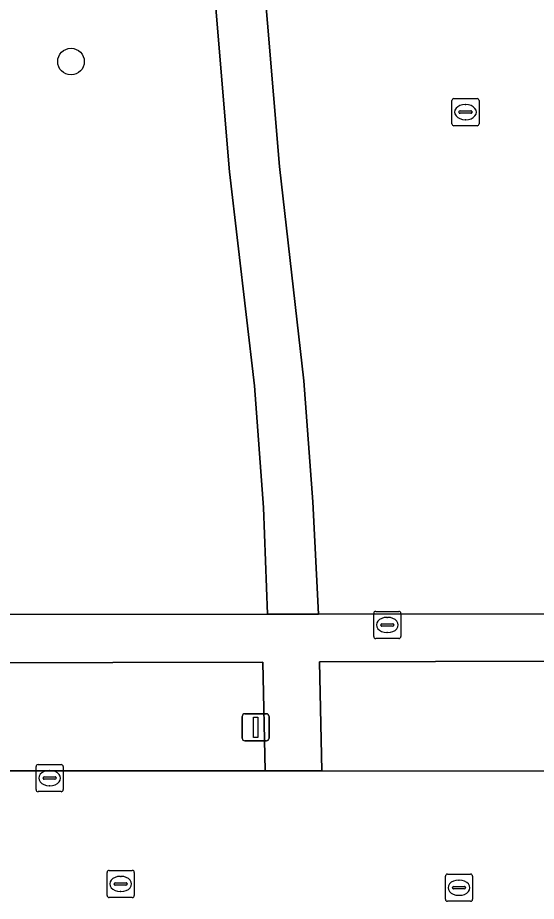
# Model space of a CAD drawing. Extents: x 161477 to 163040, y 383680 to 384871.
# Drawn here: x 162020.53 to 162039.63, y 384500.23 to 384532.78 of the extents above; entities that cross this region are included whole.
import ezdxf

# ---------------------------------------------------------------- set-up
doc = ezdxf.new("R2010")
doc.units = 0
for name, color, linetype in [('IMGEO_Berm_groen', 7, 'Continuous'), ('IMGEO_Boom', 7, 'Continuous'), ('IMGEO_Groenvoorziening', 7, 'Continuous'), ('IMGEO_Kolk', 7, 'Continuous'), ('IMGEO_Lichtmast', 7, 'Continuous'), ('IMGEO_Rijbaan_lokaal_open', 7, 'Continuous'), ('IMGEO_Rioolput', 7, 'Continuous'), ('IMGEO_Voetpad_gesloten', 7, 'Continuous'), ('IMGEO_Voetpad_open', 7, 'Continuous')]:
    doc.layers.add(name, color=color, linetype=linetype)

msp = doc.modelspace()

# ---------------------------------------------------------------- linework, layer by layer
at = {"layer": 'IMGEO_Berm_groen'}
for points in [[(162057.722, 384507.556), (162057.709, 384509.083), (162048.624, 384509.085), (162044.445, 384509.085), (162031.643, 384509.049), (162031.727, 384505.03), (162052.452, 384505.019), (162052.815, 384505.019), (162057.448, 384505.02), (162057.441, 384505.255), (162057.426, 384505.804)], [(162029.553, 384509.043), (162012.979, 384508.997), (161986.883, 384509.022), (161964.211, 384509.028), (161964.194, 384505.054), (161984.616, 384505.056), (162008.121, 384505.042), (162029.637, 384505.031)]]:
    msp.add_lwpolyline(points, close=True, dxfattribs=at)
at = {"layer": 'IMGEO_Boom'}
msp.add_circle((162022.49, 384531.16), 0.489, dxfattribs=at)
at = {"layer": 'IMGEO_Groenvoorziening'}
for points in [[(161964.228, 384510.848), (161991.389, 384510.799), (162012.843, 384510.796), (162029.73, 384510.808), (162029.579, 384514.735), (162029.252, 384519.219), (162028.322, 384527.094), (162027.668, 384535.051), (162027.762, 384541.646), (162028.531, 384547.881), (162029.721, 384552.842), (162031.94, 384559.584), (162034.419, 384564.678), (162036.408, 384568.079), (162036.993, 384569.093), (162038.386, 384570.922), (162039.932, 384572.552), (162044.268, 384576.754), (162048.445, 384580.536), (162051.819, 384583.759), (162055.011, 384587.438), (162057.606, 384590.993), (162059.908, 384594.63)], [(162029.512, 384535.233), (162030.164, 384527.301), (162031.061, 384519.399), (162031.391, 384514.945), (162031.606, 384510.809), (162043.502, 384510.817), (162048.846, 384510.835), (162057.837, 384510.867), (162057.876, 384512.891), (162051.523, 384512.899), (162051.53, 384514.161), (162045.829, 384514.093), (162042.425, 384514.052), (162042.21, 384520.937), (162042.219, 384522.166), (162042.598, 384526.639), (162042.997, 384541.538)]]:
    msp.add_lwpolyline(points, dxfattribs=at)
at = {"layer": 'IMGEO_Kolk'}
for p, q in [((162021.202, 384504.343), (162021.202, 384505.195)), ((162021.277, 384505.269), (162022.129, 384505.269)), ((162022.203, 384505.195), (162022.203, 384504.343)), ((162021.69, 384505.049), (162021.715, 384505.049)), ((162021.461, 384504.763), (162021.461, 384504.775)), ((162021.899, 384504.726), (162021.501, 384504.726)), ((162021.504, 384504.812), (162021.902, 384504.812)), ((162021.945, 384504.775), (162021.945, 384504.763)), ((162022.129, 384504.269), (162021.277, 384504.269)), ((162021.713, 384504.489), (162021.688, 384504.489))]:
    msp.add_line(p, q, dxfattribs=at)
for points in [[(162021.202, 384504.343), (162021.202, 384505.195)], [(162021.277, 384505.269), (162022.129, 384505.269)], [(162022.203, 384505.195), (162022.203, 384504.343)], [(162022.129, 384504.269), (162021.277, 384504.269)]]:
    msp.add_lwpolyline(points, dxfattribs=at)
for centre, radius, start, end in [((162021.279, 384505.193), 0.0765, 91.552, 178.448), ((162021.279, 384505.193), 0.0765, 91.552, 178.448), ((162022.127, 384505.193), 0.0765, 1.552, 88.448), ((162022.127, 384505.193), 0.0765, 1.552, 88.448), ((162021.501, 384504.772), 0.0403, 85.8775, 175.7526), ((162021.498, 384504.762), 0.0366, 178.938, 274.7102), ((162021.902, 384504.769), 0.043, 264.8664, 352.4533), ((162021.906, 384504.774), 0.0386, 1.7309, 96.639), ((162021.279, 384504.345), 0.0765, 181.552, 268.448), ((162021.279, 384504.345), 0.0765, 181.552, 268.448), ((162022.127, 384504.345), 0.0765, 271.552, 358.448), ((162022.127, 384504.345), 0.0765, 271.552, 358.448)]:
    msp.add_arc(centre, radius, start, end, dxfattribs=at)
for centre, major_axis, ratio, start_param, end_param in [((162021.689, 384504.769), (-0.387, 0.002), 0.722429, 4.712389, 7.853982), ((162021.714, 384504.769), (-0.39, 0.002), 0.717154, 1.570796, 4.712389)]:
    msp.add_ellipse(centre, major_axis=major_axis, ratio=ratio, start_param=start_param, end_param=end_param, dxfattribs=at)
at = {"layer": 'IMGEO_Lichtmast'}
for p, q in [((162028.895, 384507.14), (162029.685, 384507.14)), ((162029.685, 384507.14), (162028.895, 384507.14)), ((162028.795, 384506.24), (162028.795, 384507.04)), ((162028.795, 384507.04), (162028.795, 384506.24)), ((162029.785, 384507.04), (162029.785, 384506.24)), ((162029.785, 384506.24), (162029.785, 384507.04)), ((162029.685, 384506.14), (162028.895, 384506.14)), ((162028.895, 384506.14), (162029.685, 384506.14))]:
    msp.add_line(p, q, dxfattribs=at)
msp.add_lwpolyline([(162029.215, 384507.015), (162029.365, 384507.015), (162029.365, 384506.265), (162029.215, 384506.265), (162029.215, 384507.015)], dxfattribs=at)
for centre, start, end in [((162028.895, 384507.04), 90, 180), ((162028.895, 384507.04), 90, 180), ((162029.685, 384507.04), 0, 90), ((162029.685, 384507.04), 360, 90), ((162028.895, 384506.24), 180, 270), ((162028.895, 384506.24), 180, 270), ((162029.685, 384506.24), 270, 0), ((162029.685, 384506.24), 270, 0)]:
    msp.add_arc(centre, 0.1, start, end, dxfattribs=at)
at = {"layer": 'IMGEO_Rijbaan_lokaal_open'}
msp.add_lwpolyline([(162063.342, 384505.022), (162058.36, 384505.021), (162057.862, 384505.02), (162057.448, 384505.02), (162052.815, 384505.019), (162052.452, 384505.019), (162031.727, 384505.03), (162029.637, 384505.031), (162008.121, 384505.042), (161984.616, 384505.056), (161964.194, 384505.054)], dxfattribs=at)
at = {"layer": 'IMGEO_Rioolput'}
for p, q in [((162036.519, 384528.874), (162036.519, 384529.726)), ((162036.594, 384529.8), (162037.446, 384529.8)), ((162037.007, 384529.58), (162037.032, 384529.58)), ((162037.52, 384529.726), (162037.52, 384528.874)), ((162036.778, 384529.294), (162036.778, 384529.306)), ((162037.216, 384529.257), (162036.818, 384529.257)), ((162036.821, 384529.343), (162037.219, 384529.343)), ((162037.262, 384529.306), (162037.262, 384529.294)), ((162037.03, 384529.02), (162037.005, 384529.02)), ((162037.446, 384528.8), (162036.594, 384528.8)), ((162033.639, 384509.984), (162033.639, 384510.836)), ((162033.714, 384510.91), (162034.566, 384510.91)), ((162034.64, 384510.836), (162034.64, 384509.984)), ((162033.898, 384510.404), (162033.898, 384510.416)), ((162033.941, 384510.453), (162034.339, 384510.453)), ((162034.127, 384510.69), (162034.152, 384510.69)), ((162034.382, 384510.416), (162034.382, 384510.404)), ((162034.336, 384510.367), (162033.938, 384510.367)), ((162034.15, 384510.13), (162034.125, 384510.13)), ((162034.566, 384509.91), (162033.714, 384509.91)), ((162023.819, 384500.444), (162023.819, 384501.296)), ((162023.894, 384501.37), (162024.746, 384501.37)), ((162024.82, 384501.296), (162024.82, 384500.444)), ((162024.307, 384501.15), (162024.332, 384501.15)), ((162036.279, 384500.304), (162036.279, 384501.156)), ((162036.354, 384501.23), (162037.206, 384501.23)), ((162036.767, 384501.01), (162036.792, 384501.01)), ((162037.28, 384501.156), (162037.28, 384500.304)), ((162024.078, 384500.864), (162024.078, 384500.876)), ((162024.516, 384500.827), (162024.118, 384500.827)), ((162024.121, 384500.913), (162024.519, 384500.913)), ((162024.562, 384500.876), (162024.562, 384500.864)), ((162036.538, 384500.724), (162036.538, 384500.736)), ((162036.976, 384500.687), (162036.578, 384500.687)), ((162036.581, 384500.773), (162036.979, 384500.773)), ((162037.022, 384500.736), (162037.022, 384500.724)), ((162024.746, 384500.37), (162023.894, 384500.37)), ((162024.33, 384500.59), (162024.305, 384500.59)), ((162036.79, 384500.45), (162036.765, 384500.45)), ((162037.206, 384500.23), (162036.354, 384500.23))]:
    msp.add_line(p, q, dxfattribs=at)
for points in [[(162036.519, 384528.874), (162036.519, 384529.726)], [(162036.594, 384529.8), (162037.446, 384529.8)], [(162037.52, 384529.726), (162037.52, 384528.874)], [(162037.446, 384528.8), (162036.594, 384528.8)], [(162033.639, 384509.984), (162033.639, 384510.836)], [(162033.714, 384510.91), (162034.566, 384510.91)], [(162034.64, 384510.836), (162034.64, 384509.984)], [(162034.566, 384509.91), (162033.714, 384509.91)], [(162023.819, 384500.444), (162023.819, 384501.296)], [(162023.894, 384501.37), (162024.746, 384501.37)], [(162024.82, 384501.296), (162024.82, 384500.444)], [(162036.279, 384500.304), (162036.279, 384501.156)], [(162036.354, 384501.23), (162037.206, 384501.23)], [(162037.28, 384501.156), (162037.28, 384500.304)], [(162024.746, 384500.37), (162023.894, 384500.37)], [(162037.206, 384500.23), (162036.354, 384500.23)]]:
    msp.add_lwpolyline(points, dxfattribs=at)
for centre, radius, start, end in [((162036.596, 384529.724), 0.0765, 91.552, 178.448), ((162036.596, 384529.724), 0.0765, 91.552, 178.448), ((162037.444, 384529.724), 0.0765, 1.552, 88.448), ((162037.444, 384529.724), 0.0765, 1.552, 88.448), ((162036.818, 384529.303), 0.0403, 85.8775, 175.7526), ((162036.815, 384529.293), 0.0366, 178.938, 274.7102), ((162037.219, 384529.3), 0.043, 264.8664, 352.4533), ((162037.223, 384529.305), 0.0386, 1.7309, 96.639), ((162036.596, 384528.876), 0.0765, 181.552, 268.448), ((162036.596, 384528.876), 0.0765, 181.552, 268.448), ((162037.444, 384528.876), 0.0765, 271.552, 358.448), ((162037.444, 384528.876), 0.0765, 271.552, 358.448), ((162033.716, 384510.834), 0.0765, 91.552, 178.448), ((162033.716, 384510.834), 0.0765, 91.552, 178.448), ((162034.564, 384510.834), 0.0765, 1.552, 88.448), ((162034.564, 384510.834), 0.0765, 1.552, 88.448), ((162033.938, 384510.413), 0.0403, 85.8775, 175.7526), ((162033.935, 384510.403), 0.0366, 178.938, 274.7102), ((162034.339, 384510.41), 0.043, 264.8664, 352.4533), ((162034.343, 384510.415), 0.0386, 1.7309, 96.639), ((162033.716, 384509.986), 0.0765, 181.552, 268.448), ((162033.716, 384509.986), 0.0765, 181.552, 268.448), ((162034.564, 384509.986), 0.0765, 271.552, 358.448), ((162034.564, 384509.986), 0.0765, 271.552, 358.448), ((162023.896, 384501.294), 0.0765, 91.552, 178.448), ((162023.896, 384501.294), 0.0765, 91.552, 178.448), ((162024.744, 384501.294), 0.0765, 1.552, 88.448), ((162024.744, 384501.294), 0.0765, 1.552, 88.448), ((162036.356, 384501.154), 0.0765, 91.552, 178.448), ((162036.356, 384501.154), 0.0765, 91.552, 178.448), ((162037.204, 384501.154), 0.0765, 1.552, 88.448), ((162037.204, 384501.154), 0.0765, 1.552, 88.448), ((162024.118, 384500.873), 0.0403, 85.8775, 175.7526), ((162024.115, 384500.863), 0.0366, 178.938, 274.7102), ((162024.519, 384500.87), 0.043, 264.8664, 352.4533), ((162024.523, 384500.875), 0.0386, 1.7309, 96.639), ((162036.578, 384500.733), 0.0403, 85.8775, 175.7526), ((162036.575, 384500.723), 0.0366, 178.938, 274.7102), ((162036.979, 384500.73), 0.043, 264.8664, 352.4533), ((162036.983, 384500.735), 0.0386, 1.7309, 96.639), ((162023.896, 384500.446), 0.0765, 181.552, 268.448), ((162023.896, 384500.446), 0.0765, 181.552, 268.448), ((162024.744, 384500.446), 0.0765, 271.552, 358.448), ((162024.744, 384500.446), 0.0765, 271.552, 358.448), ((162036.356, 384500.306), 0.0765, 181.552, 268.448), ((162036.356, 384500.306), 0.0765, 181.552, 268.448), ((162037.204, 384500.306), 0.0765, 271.552, 358.448), ((162037.204, 384500.306), 0.0765, 271.552, 358.448)]:
    msp.add_arc(centre, radius, start, end, dxfattribs=at)
for centre, major_axis, ratio, start_param, end_param in [((162037.006, 384529.3), (-0.387, 0.002), 0.722429, 4.712389, 7.853982), ((162037.031, 384529.3), (-0.39, 0.002), 0.717154, 1.570796, 4.712389), ((162034.126, 384510.41), (-0.387, 0.002), 0.722429, 4.712389, 7.853982), ((162034.151, 384510.41), (-0.39, 0.002), 0.717154, 1.570796, 4.712389), ((162024.306, 384500.87), (-0.387, 0.002), 0.722429, 4.712389, 7.853982), ((162024.331, 384500.87), (-0.39, 0.002), 0.717154, 1.570796, 4.712389), ((162036.766, 384500.73), (-0.387, 0.002), 0.722429, 4.712389, 7.853982), ((162036.791, 384500.73), (-0.39, 0.002), 0.717154, 1.570796, 4.712389)]:
    msp.add_ellipse(centre, major_axis=major_axis, ratio=ratio, start_param=start_param, end_param=end_param, dxfattribs=at)
at = {"layer": 'IMGEO_Voetpad_gesloten'}
msp.add_lwpolyline([(162036.408, 384568.079), (162034.419, 384564.678), (162031.94, 384559.584), (162029.721, 384552.842), (162028.531, 384547.881), (162027.762, 384541.646), (162027.668, 384535.051), (162028.322, 384527.094), (162029.252, 384519.219), (162029.579, 384514.735), (162029.73, 384510.808), (162031.606, 384510.809), (162031.391, 384514.945), (162031.061, 384519.399), (162030.164, 384527.301), (162029.512, 384535.233), (162029.57, 384541.555), (162030.321, 384547.568), (162031.476, 384552.341), (162033.645, 384558.958), (162036.029, 384563.78), (162039.397, 384569.051)], dxfattribs=at)
at = {"layer": 'IMGEO_Voetpad_open'}
msp.add_lwpolyline([(161964.211, 384509.028), (161986.883, 384509.022), (162012.979, 384508.997), (162029.553, 384509.043), (162029.637, 384505.031), (162031.727, 384505.03), (162031.643, 384509.049), (162044.445, 384509.085), (162048.624, 384509.085), (162057.709, 384509.083), (162057.837, 384510.867), (162048.846, 384510.835), (162043.502, 384510.817), (162031.606, 384510.809), (162029.73, 384510.808), (162012.843, 384510.796), (161991.389, 384510.799), (161964.228, 384510.848)], dxfattribs=at)

doc.saveas('drawing.dxf')
